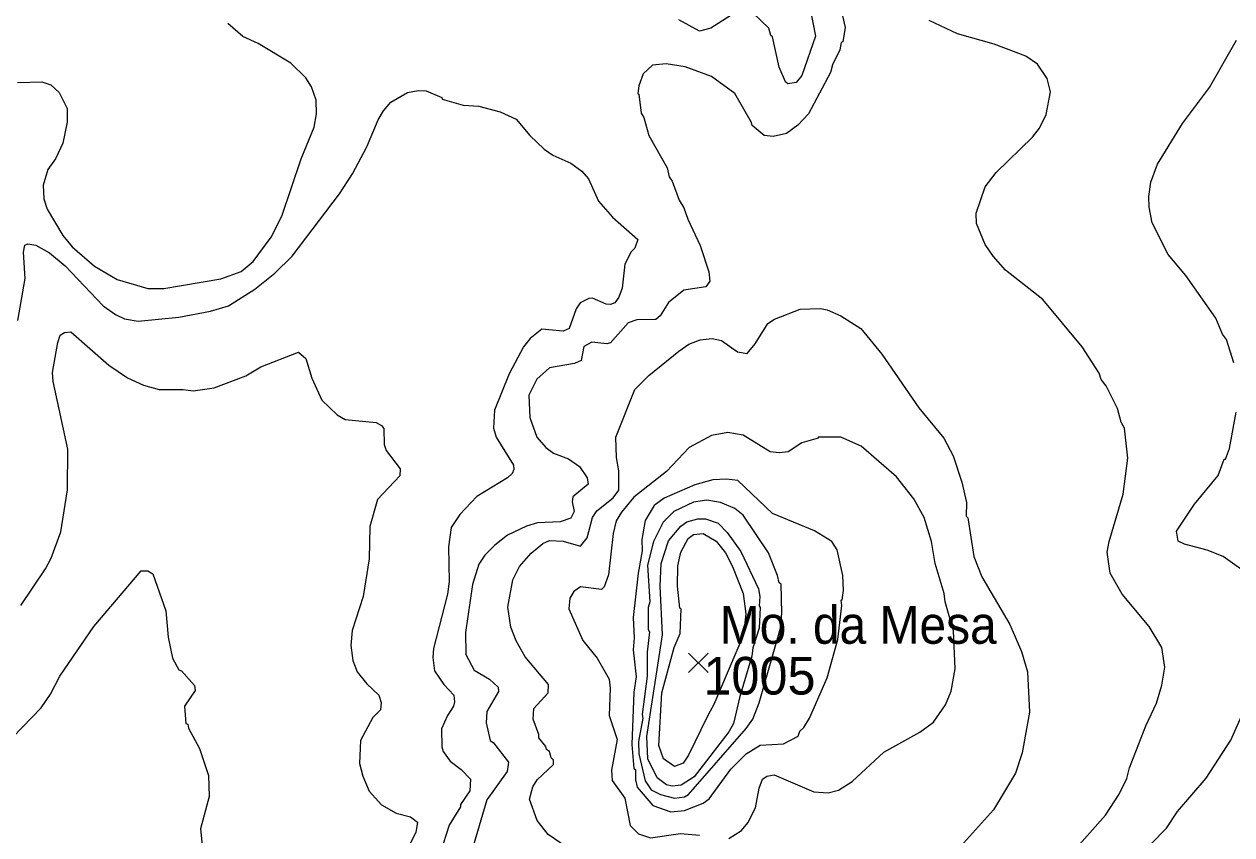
# Model space of a CAD drawing. Extents: x 265.7 to 292.1, y 7676.2 to 7704.2.
# Drawn here: x 270.846 to 273.408, y 7683.888 to 7685.609 of the extents above; entities that cross this region are included whole.
import ezdxf
from ezdxf.enums import TextEntityAlignment as Align

# ---------------------------------------------------------------- set-up
doc = ezdxf.new("R2010")
doc.units = 0
doc.header["$LTSCALE"] = 0.032
for name, color, linetype, lineweight in [('1', 7, 'Continuous', 25), ('2', 7, 'Continuous', 13), ('21', 7, 'Continuous', 25)]:
    doc.layers.add(name, color=color, linetype=linetype, lineweight=lineweight)
doc.layers.add('61', color=7, linetype='Continuous')

msp = doc.modelspace()

# ---------------------------------------------------------------- linework, layer by layer
at = {"layer": '1'}
msp.add_lwpolyline([(271.9964, 7683.8622), (271.9581, 7683.8886), (271.935, 7683.9181), (271.9182, 7683.9636), (271.9254, 7683.9899), (271.935, 7684.0043), (271.9693, 7684.037), (271.9693, 7684.0466), (271.9645, 7684.0514), (271.9613, 7684.0649), (271.9549, 7684.0689), (271.9533, 7684.0753), (271.9382, 7684.0937), (271.9382, 7684.1008), (271.9262, 7684.1336), (271.9278, 7684.1559), (271.9581, 7684.1894), (271.9589, 7684.207), (271.9094, 7684.266), (271.8903, 7684.2995), (271.8791, 7684.3283), (271.8727, 7684.3714), (271.8831, 7684.4288), (271.8975, 7684.4575), (271.9222, 7684.4855), (271.947, 7684.5062), (271.9613, 7684.5126), (271.9901, 7684.511), (272.0268, 7684.5006), (272.0411, 7684.5182), (272.0523, 7684.5613), (272.0611, 7684.5756), (272.0962, 7684.6035), (272.1081, 7684.6195), (272.1081, 7684.6602), (272.1034, 7684.6889), (272.1018, 7684.732), (272.1417, 7684.8334), (272.172, 7684.8629), (272.235, 7684.9148), (272.2566, 7684.9291), (272.2805, 7684.9387), (272.306, 7684.9411), (272.326, 7684.9371), (272.3595, 7684.9132), (272.3803, 7684.9092), (272.397, 7684.9299), (272.4241, 7684.973), (272.4385, 7684.9826), (272.4928, 7685.0033), (272.5359, 7685.0049), (272.5502, 7685.0025), (272.579, 7684.9898), (272.6212, 7684.9626), (272.6659, 7684.9084), (272.7441, 7684.7943), (272.7976, 7684.7296), (272.8175, 7684.6921), (272.8359, 7684.6363), (272.8455, 7684.5932), (272.8447, 7684.5645), (272.8486, 7684.5605), (272.8614, 7684.4783), (272.8782, 7684.4352), (272.9372, 7684.3346), (272.962, 7684.2772), (272.9747, 7684.2341), (272.9795, 7684.1479), (272.9636, 7684.0617), (272.9492, 7684.0187), (272.9029, 7683.9412), (272.8391, 7683.8702)], dxfattribs=at)
msp.add_lwpolyline([(272.3099, 7684.1642), (272.3017, 7684.1502), (272.2957, 7684.1383), (272.2558, 7684.057), (272.2446, 7684.0402), (272.2263, 7684.033), (272.2031, 7684.049), (272.1927, 7684.0777), (272.1991, 7684.1894), (272.2254, 7684.2852), (272.2382, 7684.3155), (272.2406, 7684.3674), (272.2374, 7684.369), (272.2326, 7684.416), (272.2334, 7684.4591), (272.2398, 7684.4879), (272.255, 7684.5166), (272.2661, 7684.5253), (272.2869, 7684.5277), (272.3148, 7684.511), (272.334, 7684.4863), (272.3491, 7684.4575), (272.3715, 7684.4001), (272.3771, 7684.357), (272.3723, 7684.3123)], close=True, dxfattribs=at)
at = {"layer": '2'}
for points in [[(272.5789, 7685.6417), (272.5885, 7685.6018), (272.5829, 7685.5707), (272.5797, 7685.5699), (272.5766, 7685.5539), (272.5614, 7685.522), (272.5574, 7685.5061), (272.5103, 7685.4183), (272.488, 7685.3943), (272.464, 7685.3768), (272.4353, 7685.3704), (272.4162, 7685.372), (272.3906, 7685.3935), (272.3898, 7685.3999), (272.3539, 7685.4614), (272.3045, 7685.4973), (272.2486, 7685.518), (272.2087, 7685.5244), (272.1792, 7685.5212), (272.16, 7685.5029), (272.1504, 7685.4773), (272.148, 7685.4614), (272.1504, 7685.4598), (272.1552, 7685.4199), (272.1608, 7685.4103), (272.172, 7685.372), (272.2103, 7685.3034), (272.2151, 7685.2842), (272.2215, 7685.2754), (272.2358, 7685.2347), (272.2462, 7685.2188), (272.2542, 7685.1948), (272.2805, 7685.139), (272.2989, 7685.0831), (272.3013, 7685.0632), (272.2925, 7685.0512), (272.2462, 7685.044), (272.2135, 7685.0177), (272.1959, 7684.9898), (272.1864, 7684.9818), (272.1465, 7684.981), (272.1281, 7684.9746), (272.0906, 7684.9323), (272.0826, 7684.9299), (272.0507, 7684.9339), (272.0339, 7684.9243), (272.0283, 7684.8948), (272.014, 7684.8884), (271.9613, 7684.8789), (271.9342, 7684.8549), (271.9174, 7684.8214), (271.919, 7684.7735), (271.9342, 7684.732), (271.9533, 7684.7097), (271.9693, 7684.6977), (272.0012, 7684.6857), (272.0244, 7684.6698), (272.0411, 7684.6459), (272.0427, 7684.6323), (272.0108, 7684.6052), (272.0092, 7684.5948), (272.0132, 7684.574), (272.006, 7684.5597), (271.9837, 7684.5525), (271.9358, 7684.5501), (271.9119, 7684.5429), (271.872, 7684.5238), (271.8448, 7684.503), (271.8241, 7684.4815), (271.8113, 7684.4623), (271.7977, 7684.4192)], [(272.3523, 7685.6313), (272.3029, 7685.6002), (272.2789, 7685.5938), (272.235, 7685.6178)], [(272.5135, 7685.6449), (272.5255, 7685.5834), (272.496, 7685.4997), (272.484, 7685.4845), (272.4664, 7685.4821), (272.4616, 7685.4861), (272.4481, 7685.5172), (272.4337, 7685.5819), (272.4305, 7685.5842), (272.4265, 7685.6002), (272.3922, 7685.6329)], [(270.8322, 7685.4845), (270.8841, 7685.4861), (270.9032, 7685.4797), (270.9208, 7685.4638), (270.9375, 7685.4295), (270.9375, 7685.4007), (270.9288, 7685.356), (270.9128, 7685.3225), (270.8968, 7685.3002), (270.8865, 7685.2667), (270.8881, 7685.2379), (270.8952, 7685.2156), (270.9288, 7685.1597), (270.9487, 7685.1358), (270.9958, 7685.0951), (271.0437, 7685.0664), (271.1091, 7685.0472), (271.1426, 7685.0472), (271.2639, 7685.068), (271.307, 7685.0839), (271.3325, 7685.1047), (271.3708, 7685.1565), (271.3932, 7685.2012), (271.4339, 7685.3225), (271.4618, 7685.3896), (271.4666, 7685.4183), (271.4658, 7685.447), (271.4562, 7685.4757), (271.4442, 7685.4949), (271.4123, 7685.526), (271.3429, 7685.5675), (271.3102, 7685.5827), (271.2783, 7685.6098)], [(273.0793, 7683.8607), (273.1407, 7683.9293), (273.1694, 7683.974), (273.1854, 7684.0075), (273.191, 7684.0298), (273.2261, 7684.1192), (273.2484, 7684.1671), (273.2596, 7684.2054), (273.266, 7684.2437), (273.2596, 7684.2852), (273.2333, 7684.3299), (273.1758, 7684.3985), (273.1503, 7684.4432), (273.1439, 7684.4879), (273.1479, 7684.5102), (273.1782, 7684.6107), (273.1878, 7684.6873), (273.1806, 7684.7512), (273.1734, 7684.764), (273.1662, 7684.7927), (273.1415, 7684.8406), (273.1311, 7684.8541), (273.1271, 7684.8677), (273.0912, 7684.9235), (273.0075, 7685.0241), (272.9285, 7685.0863), (272.9021, 7685.1158), (272.8854, 7685.1406), (272.867, 7685.1853), (272.8662, 7685.2076), (272.8854, 7685.2635), (272.9085, 7685.2938), (272.9859, 7685.3688), (273.0003, 7685.388), (273.0146, 7685.4167), (273.0234, 7685.4646), (273.017, 7685.4933), (272.9963, 7685.5236), (272.9715, 7685.5404), (272.9045, 7685.5659), (272.8263, 7685.5882), (272.7665, 7685.6162)], [(273.4128, 7684.89), (273.3969, 7684.9395), (273.3889, 7684.9507), (273.3745, 7684.9842), (273.3107, 7685.0752), (273.2732, 7685.1198), (273.2397, 7685.1869), (273.2333, 7685.2204), (273.2325, 7685.2427), (273.2365, 7685.273), (273.2508, 7685.3114), (273.3035, 7685.3975), (273.3609, 7685.4741), (273.4184, 7685.5747)], [(270.833, 7684.9794), (270.849, 7685.0688), (270.845, 7685.1246), (270.8482, 7685.1398), (270.8546, 7685.1422), (270.8713, 7685.1398), (270.9, 7685.123), (270.9335, 7685.0959), (271.0141, 7685.0105), (271.0405, 7684.9922), (271.0596, 7684.9834), (271.0884, 7684.9778), (271.1745, 7684.9866), (271.2416, 7684.9993), (271.2799, 7685.0105), (271.3357, 7685.0464), (271.378, 7685.0799), (271.4147, 7685.1158), (271.5153, 7685.2483), (271.5432, 7685.2906), (271.5735, 7685.3481), (271.5974, 7685.4055), (271.6086, 7685.4247), (271.6246, 7685.443), (271.6597, 7685.4638), (271.682, 7685.4677), (271.6996, 7685.4669), (271.7323, 7685.4526), (271.7331, 7685.4494), (271.7778, 7685.4366), (271.8113, 7685.4342), (271.856, 7685.4223), (271.8903, 7685.4071), (271.919, 7685.372), (271.9494, 7685.3433), (271.9677, 7685.3305), (272.006, 7685.3137), (272.0292, 7685.2962), (272.0435, 7685.2802), (272.0651, 7685.2332), (272.0946, 7685.1988), (272.148, 7685.1518), (272.1417, 7685.1334), (272.1345, 7685.1254), (272.1209, 7685.0991), (272.1153, 7685.048), (272.1081, 7685.0289), (272.0994, 7685.0169), (272.0906, 7685.0137), (272.081, 7685.0145)], [(272.081, 7685.0145), (272.0523, 7685.0273), (272.0443, 7685.0265), (272.026, 7685.0169), (272.0172, 7685.0041), (272.0028, 7684.9626), (271.9901, 7684.957)], [(270.8394, 7684.3745), (270.8921, 7684.4527), (270.904, 7684.4751), (270.924, 7684.5309), (270.9383, 7684.6203), (270.9391, 7684.7065), (270.908, 7684.8501), (270.9064, 7684.8693), (270.9176, 7684.9331), (270.9232, 7684.9483), (270.9319, 7684.9539), (270.9455, 7684.9555), (271.0261, 7684.8844), (271.066, 7684.8581), (271.0995, 7684.8421), (271.133, 7684.8334), (271.1841, 7684.8334), (271.2049, 7684.8302), (271.2495, 7684.8366), (271.3166, 7684.8621), (271.3485, 7684.8812), (271.4283, 7684.9124), (271.4442, 7684.8988), (271.457, 7684.8573), (271.4778, 7684.8102), (271.5105, 7684.7791), (271.5272, 7684.7695), (271.5935, 7684.7631), (271.6046, 7684.7568), (271.6094, 7684.7504), (271.6102, 7684.7161), (271.6142, 7684.7033), (271.6445, 7684.665), (271.6437, 7684.6498), (271.5959, 7684.5996), (271.5799, 7684.5421), (271.5783, 7684.4735), (271.5655, 7684.3937), (271.5424, 7684.3219), (271.5392, 7684.29), (271.544, 7684.258), (271.5528, 7684.2341), (271.5735, 7684.2086), (271.599, 7684.1846)], [(271.9901, 7684.957), (271.9446, 7684.961), (271.9198, 7684.9411), (271.9055, 7684.9235), (271.8751, 7684.8661), (271.844, 7684.7895), (271.8424, 7684.7512), (271.848, 7684.732), (271.8847, 7684.6722), (271.8855, 7684.6634), (271.8815, 7684.6546), (271.872, 7684.6458), (271.8065, 7684.6059), (271.7706, 7684.5676), (271.7523, 7684.5405), (271.7467, 7684.499), (271.7483, 7684.4256), (271.7443, 7684.3985), (271.7148, 7684.2836), (271.7132, 7684.2644), (271.7171, 7684.2357), (271.7371, 7684.207), (271.7578, 7684.1846), (271.7594, 7684.1703), (271.757, 7684.1607), (271.7443, 7684.1415), (271.7315, 7684.1128), (271.7323, 7684.0745), (271.7355, 7684.0649), (271.7499, 7684.0442), (271.7738, 7684.0266), (271.7937, 7684.0059), (271.7922, 7683.9811), (271.7722, 7683.9524), (271.7722, 7683.9476), (271.7483, 7683.9085), (271.7355, 7683.8686)], [(273.4463, 7684.4384), (273.3897, 7684.4783), (273.3562, 7684.4918), (273.3083, 7684.5046), (273.2947, 7684.511), (273.2907, 7684.5325), (273.329, 7684.59), (273.3793, 7684.6506), (273.3921, 7684.685), (273.3953, 7684.685), (273.4032, 7684.7081), (273.4176, 7684.7847)], [(272.3412, 7683.8798), (272.3683, 7683.8974), (272.3819, 7683.9133), (272.3978, 7683.9452), (272.4058, 7683.9867), (272.413, 7684.0059), (272.4223, 7684.0122), (272.4377, 7684.0155), (272.5215, 7683.9788), (272.5518, 7683.9772), (272.5742, 7683.9827), (272.6029, 7684.0011), (272.6699, 7684.0633), (272.7465, 7684.1056), (272.7752, 7684.1272), (272.8008, 7684.1639), (272.8127, 7684.1926), (272.8215, 7684.2405), (272.8183, 7684.3211), (272.8, 7684.3825), (272.7984, 7684.4001), (272.7792, 7684.4639), (272.7713, 7684.5102), (272.7561, 7684.5613), (272.7337, 7684.6012), (272.697, 7684.6474), (272.622, 7684.7129), (272.579, 7684.732), (272.5311, 7684.732), (272.5311, 7684.7296), (272.496, 7684.7201), (272.4672, 7684.7009), (272.4481, 7684.6985), (272.4289, 7684.7009), (272.3715, 7684.736), (272.3396, 7684.7416), (272.3044, 7684.7352), (272.2574, 7684.7097), (272.2095, 7684.6594), (272.1401, 7684.6043), (272.1137, 7684.5724), (272.1026, 7684.5541), (272.0962, 7684.5278), (272.0858, 7684.44), (272.077, 7684.4144), (272.0714, 7684.4089), (272.0268, 7684.4144), (272.0124, 7684.4041), (272.0044, 7684.3905), (272.002, 7684.3674), (272.0315, 7684.3003), (272.0619, 7684.2628), (272.0874, 7684.2181), (272.0898, 7684.199), (272.0874, 7684.1415), (272.1042, 7684.0905), (272.0922, 7684.025), (272.0938, 7684.0035), (272.1209, 7683.966), (272.1321, 7683.9077), (272.1496, 7683.8902), (272.1752, 7683.8814), (272.239, 7683.891), (272.2789, 7683.887)], [(270.8027, 7684.0745), (270.8825, 7684.1575), (270.9024, 7684.1862), (270.9224, 7684.2245), (270.9942, 7684.3299), (271.0947, 7684.4479), (271.1091, 7684.4479), (271.1195, 7684.4416), (271.1474, 7684.3634), (271.1522, 7684.3075), (271.161, 7684.2628), (271.1745, 7684.2381), (271.1801, 7684.2357), (271.208, 7684.2046), (271.2096, 7684.1942), (271.1865, 7684.1607), (271.1897, 7684.124), (271.1937, 7684.1224), (271.1953, 7684.1144), (271.2184, 7684.0713), (271.2376, 7684.0139), (271.2392, 7683.9692), (271.2208, 7683.9006), (271.2264, 7683.8447)], [(271.7977, 7684.4192), (271.7826, 7684.3171), (271.7834, 7684.2708), (271.8009, 7684.2373), (271.8337, 7684.2181), (271.852, 7684.2014), (271.8528, 7684.1918)], [(271.8528, 7684.1918), (271.8281, 7684.1495), (271.8265, 7684.1256), (271.8352, 7684.0881), (271.8424, 7684.0833), (271.8743, 7684.0418), (271.8712, 7684.0226), (271.8281, 7683.962), (271.7993, 7683.8638)], [(271.599, 7684.1846), (271.6038, 7684.1687), (271.6022, 7684.1535), (271.5863, 7684.1367), (271.56, 7684.0881), (271.5576, 7684.0394), (271.5647, 7684.0123)], [(273.2373, 7683.8686), (273.27, 7683.9021), (273.2931, 7683.9373), (273.3538, 7684.0083), (273.4064, 7684.0889), (273.4399, 7684.1655)], [(271.5647, 7684.0123), (271.5783, 7683.9804), (271.6046, 7683.9516), (271.6358, 7683.9341), (271.6661, 7683.9261), (271.6812, 7683.9149), (271.6772, 7683.8926), (271.6413, 7683.8224)]]:
    msp.add_lwpolyline(points, dxfattribs=at)
for points in [[(272.4082, 7684.0785), (272.4577, 7684.0809), (272.4888, 7684.0976), (272.492, 7684.108), (272.5007, 7684.116), (272.5127, 7684.1352), (272.5502, 7684.2213), (272.5726, 7684.3027), (272.5813, 7684.3745), (272.5797, 7684.3857), (272.5821, 7684.3865), (272.5845, 7684.4065), (272.5829, 7684.4384), (272.571, 7684.4926), (272.5598, 7684.5102), (272.5231, 7684.5333), (272.4337, 7684.57), (272.3603, 7684.6403), (272.3364, 7684.6427), (272.3076, 7684.6411), (272.2693, 7684.6307), (272.2039, 7684.6028), (272.1832, 7684.5868), (272.164, 7684.5549), (272.1568, 7684.515), (272.1576, 7684.491), (272.1488, 7684.4432), (272.1385, 7684.349), (272.1409, 7684.3059), (272.1385, 7684.2804), (272.1449, 7684.2229), (272.1401, 7684.191), (272.1353, 7684.0793), (272.1401, 7684.029), (272.1433, 7684.0266), (272.1433, 7684.0043), (272.1472, 7683.9891), (272.18, 7683.95), (272.2183, 7683.9365), (272.247, 7683.9396), (272.2869, 7683.9548), (272.2997, 7683.9644), (272.3459, 7684.0274), (272.3779, 7684.0601)], [(272.4057, 7684.1681), (272.4513, 7684.3267), (272.4537, 7684.3586), (272.4521, 7684.42), (272.4481, 7684.4224), (272.4449, 7684.4384), (272.4257, 7684.4863), (272.3715, 7684.5661), (272.3539, 7684.5804), (272.3236, 7684.5932), (272.2949, 7684.598), (272.2661, 7684.594), (272.2247, 7684.574), (272.2023, 7684.5517), (272.1816, 7684.5102), (272.1688, 7684.4599), (272.1736, 7684.3825), (272.1704, 7684.3705), (272.1704, 7684.3235), (272.1728, 7684.3187), (272.168, 7684.2756), (272.168, 7684.2245), (272.1576, 7684.1431), (272.1592, 7684.1352), (272.1496, 7684.0857), (272.1504, 7684.0601), (272.164, 7684.0027), (272.1768, 7683.9835), (272.1967, 7683.9732), (272.2263, 7683.966), (272.247, 7683.9684), (272.2558, 7683.9732), (272.3779, 7684.1136), (272.3922, 7684.1336)], [(272.3926, 7684.285), (272.3902, 7684.267), (272.3644, 7684.1815), (272.351, 7684.124), (272.3412, 7684.1064), (272.2677, 7684.0107), (272.2406, 7683.9931), (272.2215, 7683.9915), (272.2095, 7683.9939), (272.1895, 7684.0091), (272.1696, 7684.049), (272.1672, 7684.0969), (272.2007, 7684.3123), (272.1959, 7684.416), (272.1975, 7684.4639), (272.2135, 7684.5118), (272.2398, 7684.5429), (272.2526, 7684.5525), (272.2757, 7684.5589), (272.2917, 7684.5589), (272.3188, 7684.5493), (272.338, 7684.5293), (272.3667, 7684.4895), (272.4042, 7684.4097), (272.4074, 7684.3937), (272.4058, 7684.3737), (272.4082, 7684.3705), (272.4058, 7684.3267)]]:
    msp.add_lwpolyline(points, close=True, dxfattribs=at)
at = {"layer": '21'}
for p, q in [((272.256, 7684.2736), (272.2972, 7684.2324)), ((272.2972, 7684.2736), (272.256, 7684.2324))]:
    msp.add_line(p, q, dxfattribs=at)

# ---------------------------------------------------------------- texts
at = {"layer": '61', "width": 0.95}
msp.add_text('Mo. da Mesa', height=0.08, dxfattribs=at).set_placement((272.6159, 7684.2934), align=Align.CENTER)
at = {"layer": '61'}
msp.add_text('1005', height=0.08, dxfattribs=at).set_placement((272.4063, 7684.1856), align=Align.CENTER)

doc.saveas('drawing.dxf')
